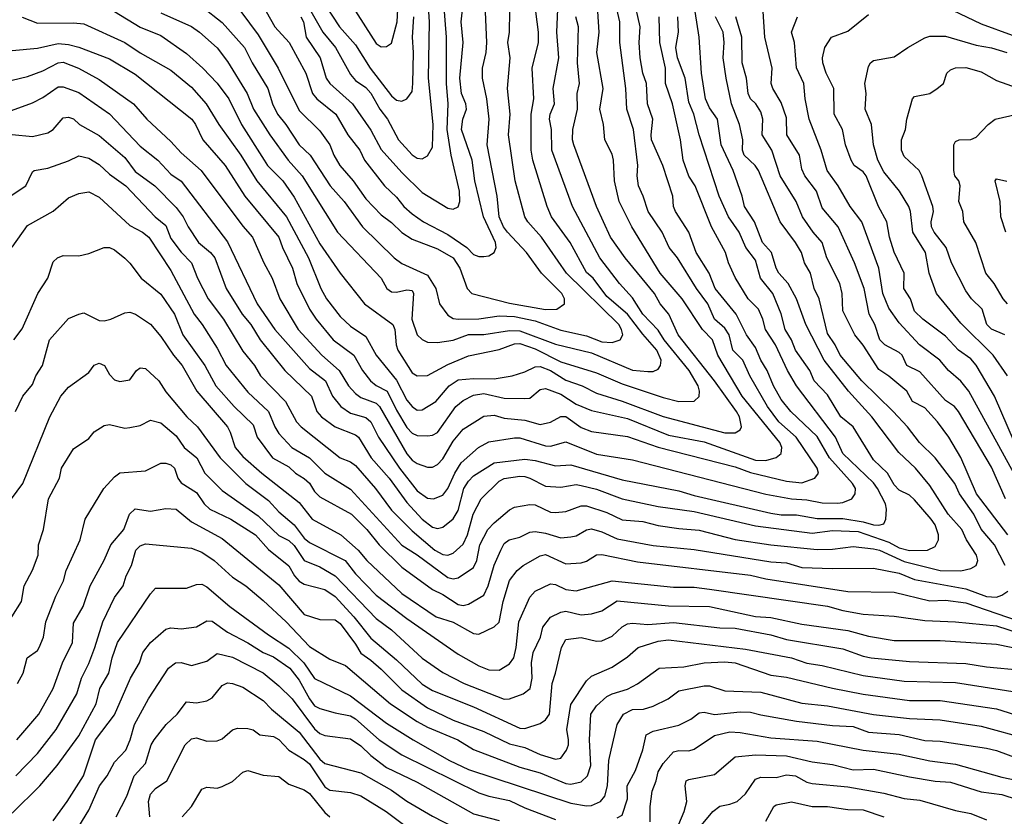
# Model space of a CAD drawing. Header units: metres. Extents: x -46681 to -43747, y -240911 to -237677.
# Tile 720 of 1056: x -46119 to -46023, y -238216 to -238139. Entities that reach past the tile are written whole.
import ezdxf

# ---------------------------------------------------------------- set-up
doc = ezdxf.new("R2010")
doc.units = ezdxf.units.M
doc.layers.add('CONTOUR_INDEX', color=1, linetype='Continuous')
doc.layers.add('CONTOUR_INTER', color=3, linetype='Continuous')

msp = doc.modelspace()

# ---------------------------------------------------------------- linework, layer by layer
at = {"layer": 'CONTOUR_INDEX'}
for points, elevation in [([(-46097.782, -238138.02), (-46096.095, -238140.272), (-46094.128, -238143.52), (-46092.095, -238147.651), (-46090.095, -238149.647), (-46089.116, -238151.02), (-46088.724, -238152.02), (-46088.137, -238153.02), (-46086.844, -238154.52), (-46085.595, -238156.264), (-46084.095, -238157.829), (-46083.095, -238158.577), (-46082.095, -238159.573), (-46081.095, -238160.191), (-46078.595, -238161.138), (-46077.095, -238162.017), (-46076.427, -238163.02), (-46075.719, -238165.02), (-46075.267, -238165.52), (-46071.595, -238166.456), (-46068.095, -238167.059), (-46066.969, -238167.02), (-46066.229, -238166.52), (-46066.215, -238166.02), (-46066.473, -238165.52), (-46068.474, -238163.52), (-46069.943, -238161.52), (-46071.775, -238159.52), (-46072.167, -238159.02), (-46072.612, -238158.02), (-46072.803, -238156.02), (-46073.765, -238151.02), (-46073.584, -238148.52), (-46073.815, -238146.52), (-46074.22, -238144.52), (-46074.208, -238143.52), (-46073.862, -238142.02), (-46073.791, -238141.02), (-46074.005, -238136.52)], 100), ([(-46086.891, -238137.52), (-46084.595, -238141.122), (-46084.095, -238141.443), (-46083.595, -238141.431), (-46083.095, -238141.082), (-46082.529, -238139.02), (-46082.399, -238136.52)], 95), ([(-46029.095, -238137.566), (-46025.595, -238139.219), (-46022.595, -238140.334)], 115), ([(-46120.095, -238141.799), (-46117.595, -238141.588), (-46115.595, -238141.143), (-46114.595, -238141.23), (-46113.595, -238141.484), (-46110.595, -238142.631), (-46108.095, -238144.131), (-46102.559, -238148.52), (-46102.194, -238149.02), (-46101.473, -238150.52), (-46099.314, -238153.02), (-46097.4, -238156.02), (-46094.095, -238160.004), (-46093.731, -238161.02), (-46092.754, -238163.02), (-46092.339, -238164.52), (-46091.083, -238167.02), (-46090.439, -238168.02), (-46088.78, -238170.02), (-46086.772, -238171.52), (-46085.932, -238173.02), (-46085.151, -238174.02), (-46084.595, -238174.458), (-46083.507, -238175.02), (-46082.595, -238176.889), (-46081.595, -238178.581), (-46081.095, -238179.127), (-46080.595, -238179.35), (-46079.595, -238179.388), (-46079.095, -238179.332), (-46078.595, -238179.047), (-46076.814, -238176.52), (-46076.095, -238175.94), (-46075.095, -238175.428), (-46074.095, -238175.245), (-46072.095, -238175.71), (-46070.095, -238175.75), (-46069.595, -238175.701), (-46068.595, -238174.875), (-46068.095, -238174.774), (-46066.595, -238175.324), (-46065.095, -238176.278), (-46063.595, -238176.906), (-46060.095, -238177.686), (-46056.095, -238179.309), (-46052.595, -238179.981), (-46047.595, -238181.744), (-46046.595, -238181.776), (-46045.595, -238181.488), (-46045.095, -238181.095), (-46045.027, -238180.52), (-46045.237, -238180.02), (-46048.917, -238175.52), (-46051.276, -238171.52), (-46051.794, -238170.02), (-46052.772, -238169.02), (-46054.753, -238166.02), (-46056.908, -238163.52), (-46059.676, -238159.02), (-46060.903, -238156.52), (-46061.344, -238154.52), (-46061.436, -238152.52), (-46061.595, -238151.929), (-46062.291, -238150.52), (-46062.426, -238149.02), (-46062.781, -238147.52), (-46062.469, -238145.52), (-46063.088, -238142.02), (-46062.841, -238140.02), (-46062.982, -238138.02)], 105), ([(-46120.095, -238160.982), (-46118.595, -238158.889), (-46116.095, -238157.468), (-46114.595, -238156.182), (-46113.595, -238155.747), (-46112.595, -238155.582), (-46111.595, -238156.097), (-46108.595, -238158.866), (-46107.373, -238159.52), (-46106.767, -238160.02), (-46104.595, -238163.258), (-46102.338, -238167.52), (-46101.562, -238168.52), (-46100.095, -238170.848), (-46099.214, -238172.52), (-46097.095, -238175.108), (-46095.096, -238177.02), (-46094.485, -238178.52), (-46094.095, -238179.162), (-46092.8, -238180.52), (-46091.095, -238181.536), (-46089.595, -238183.012), (-46087.095, -238184.594), (-46082.095, -238190.035), (-46080.595, -238190.979), (-46077.595, -238193.194), (-46077.095, -238193.316), (-46076.595, -238193.218), (-46075.095, -238192.227), (-46074.775, -238191.52), (-46074.491, -238190.02), (-46073.701, -238188.52), (-46073.095, -238187.852), (-46071.595, -238186.608), (-46071.095, -238186.331), (-46069.595, -238186.06), (-46069.095, -238186.123), (-46067.595, -238186.822), (-46067.095, -238186.843), (-46066.095, -238186.747), (-46064.595, -238186.213), (-46064.095, -238186.221), (-46062.095, -238186.862), (-46060.595, -238187.562), (-46058.595, -238187.734), (-46057.095, -238188.121), (-46055.095, -238188.432), (-46053.095, -238188.594), (-46049.595, -238189.499), (-46046.095, -238190.024), (-46041.595, -238190.454), (-46040.095, -238190.428), (-46038.095, -238190.183), (-46036.095, -238190.401), (-46035.501, -238190.52), (-46033.095, -238191.635), (-46029.595, -238192.512), (-46027.595, -238192.558), (-46026.595, -238192.311), (-46026.095, -238192.021), (-46025.922, -238191.52), (-46026.071, -238191.02), (-46027.04, -238189.52), (-46027.501, -238188.52), (-46028.835, -238187.02), (-46030.595, -238184.211), (-46032.016, -238182.52), (-46033.627, -238181.02), (-46036.26, -238177.52), (-46038.536, -238175.02), (-46040.902, -238172.02), (-46042.689, -238168.52), (-46043.594, -238166.02), (-46044.423, -238164.52), (-46045.32, -238163.52), (-46045.591, -238163.02), (-46046.03, -238161.52), (-46046.92, -238160.52), (-46047.711, -238158.52), (-46048.679, -238157.02), (-46048.902, -238156.02), (-46049.781, -238153.52), (-46050.96, -238151.02), (-46051.325, -238148.52), (-46052.095, -238147.416), (-46052.474, -238146.52), (-46052.87, -238144.02), (-46053.091, -238140.52), (-46053.484, -238138.02)], 110), ([(-46022.358, -238180.02), (-46024.289, -238175.52), (-46026.095, -238172.483), (-46026.595, -238171.888), (-46027.808, -238171.02), (-46029.095, -238169.667), (-46031.301, -238168.02), (-46032.095, -238167.233), (-46032.491, -238166.02), (-46033.157, -238165.02), (-46033.109, -238163.52), (-46034.095, -238161.463), (-46034.545, -238160.02), (-46034.815, -238158.52), (-46035.608, -238157.02), (-46036.82, -238154.02), (-46037.095, -238153.654), (-46037.982, -238153.02), (-46038.271, -238152.52), (-46038.821, -238151.02), (-46039.122, -238149.52), (-46039.936, -238148.02), (-46039.964, -238145.52), (-46040.719, -238144.02), (-46041.044, -238143.02), (-46041.062, -238142.52), (-46040.856, -238141.52), (-46040.202, -238140.52), (-46038.595, -238139.912), (-46036.595, -238138.314)], 115), ([(-46119.568, -238203.52), (-46119.021, -238202.52), (-46118.619, -238201.02), (-46117.595, -238200.31), (-46117.439, -238200.02), (-46117.026, -238199.02), (-46116.785, -238197.52), (-46115.818, -238195.02), (-46115.061, -238193.52), (-46114.799, -238192.52), (-46113.447, -238189.52), (-46112.965, -238187.52), (-46111.126, -238184.52), (-46110.095, -238183.364), (-46109.595, -238182.976), (-46107.095, -238182.783), (-46105.595, -238182.053), (-46105.095, -238182.038), (-46104.595, -238182.214), (-46104.266, -238182.52), (-46103.911, -238183.52), (-46103.595, -238183.972), (-46102.095, -238184.917), (-46101.343, -238186.02), (-46100.805, -238186.52), (-46098.752, -238187.52), (-46096.361, -238189.02), (-46095.095, -238190.459), (-46093.095, -238192.046), (-46092.548, -238193.02), (-46092.095, -238193.543), (-46091.595, -238193.83), (-46089.595, -238194.37), (-46088.595, -238195.033), (-46086.774, -238197.02), (-46085.095, -238199.1), (-46082.595, -238201.221), (-46080.095, -238203.601), (-46079.095, -238204.199), (-46075.095, -238205.803), (-46070.595, -238207.896), (-46070.095, -238207.901), (-46068.595, -238207.436), (-46068.095, -238207.077), (-46067.691, -238206.52), (-46067.444, -238203.52), (-46067.099, -238202.52), (-46066.533, -238200.02), (-46066.095, -238199.24), (-46064.595, -238199.037), (-46063.095, -238199.411), (-46062.595, -238199.37), (-46061.595, -238198.927), (-46060.595, -238197.993), (-46060.095, -238197.716), (-46059.595, -238197.643), (-46058.095, -238197.765), (-46055.595, -238197.584), (-46051.095, -238198.101), (-46049.595, -238198.13), (-46046.095, -238198.784), (-46044.595, -238199.234), (-46039.095, -238200.161), (-46037.095, -238200.863), (-46036.315, -238201.02), (-46032.595, -238201.39), (-46027.095, -238201.581), (-46025.095, -238201.897), (-46021.595, -238202.217)], 115), ([(-46113.595, -238217.485), (-46112.595, -238215.867), (-46111.575, -238213.52), (-46110.813, -238212.52), (-46110.095, -238211.193), (-46108.995, -238210.02), (-46108.568, -238209.02), (-46108.154, -238207.52), (-46106.795, -238205.02), (-46104.834, -238202.02), (-46104.142, -238201.52), (-46103.595, -238201.472), (-46102.595, -238201.762), (-46101.095, -238201.346), (-46100.095, -238200.605), (-46098.595, -238200.962), (-46095.595, -238202.496), (-46094.095, -238203.751), (-46092.785, -238205.02), (-46090.595, -238207.946), (-46090.095, -238208.41), (-46089.595, -238208.595), (-46087.095, -238208.93), (-46086.095, -238209.591), (-46085.095, -238210.549), (-46083.595, -238211.703), (-46080.595, -238213.143), (-46075.095, -238216.227), (-46072.595, -238216.89)], 120), ([(-46057.876, -238217.02), (-46057.879, -238215.52), (-46057.695, -238214.02), (-46057.273, -238213.02), (-46057.095, -238212.152), (-46056.595, -238211.321), (-46055.595, -238210.187), (-46055.095, -238210.068), (-46054.095, -238210.091), (-46053.595, -238209.943), (-46051.595, -238208.612), (-46050.095, -238208.236), (-46049.095, -238208.296), (-46046.095, -238208.829), (-46041.595, -238209.164), (-46037.095, -238210.012), (-46033.595, -238210.421), (-46030.595, -238211.069), (-46028.095, -238211.407), (-46023.595, -238212.671), (-46021.095, -238213.166)], 120)]:
    msp.add_lwpolyline(points, dxfattribs=dict(at, elevation=elevation))
at = {"layer": 'CONTOUR_INTER'}
for points, elevation in [([(-46121.595, -238148.197), (-46118.095, -238146.93), (-46117.095, -238146.407), (-46115.595, -238145.343), (-46115.095, -238145.342), (-46113.595, -238145.92), (-46110.595, -238147.979), (-46107.595, -238151.151), (-46105.878, -238152.52), (-46104.595, -238153.876), (-46103.595, -238154.558), (-46099.095, -238160.472), (-46096.189, -238166.52), (-46094.465, -238169.02), (-46091.095, -238172.817), (-46089.537, -238174.02), (-46088.848, -238175.52), (-46088.02, -238176.52), (-46087.095, -238177.178), (-46085.595, -238177.597), (-46085.101, -238178.02), (-46084.36, -238179.52), (-46082.317, -238182.52), (-46080.595, -238184.749), (-46079.595, -238185.465), (-46079.01, -238185.52), (-46078.095, -238185.151), (-46077.595, -238184.518), (-46076.935, -238183.02), (-46076.288, -238182.02), (-46074.599, -238180.52), (-46073.595, -238179.98), (-46071.095, -238179.572), (-46070.595, -238179.586), (-46068.095, -238180.34), (-46067.595, -238180.377), (-46066.095, -238179.962), (-46063.095, -238181.168), (-46059.595, -238181.71), (-46046.595, -238185.057), (-46044.095, -238185.511), (-46042.595, -238185.615), (-46041.095, -238185.899), (-46039.595, -238185.947), (-46039.095, -238185.891), (-46038.218, -238185.52), (-46037.885, -238185.02), (-46037.854, -238184.52), (-46038.142, -238184.02), (-46040.376, -238181.52), (-46041.595, -238179.455), (-46044.144, -238177.02), (-46045.095, -238175.842), (-46045.835, -238174.52), (-46046.47, -238173.02), (-46047.096, -238172.02), (-46047.595, -238170.755), (-46048.476, -238169.52), (-46049.476, -238167.52), (-46051.529, -238165.02), (-46052.134, -238163.52), (-46053.396, -238161.52), (-46054.119, -238159.52), (-46055.405, -238157.52), (-46055.602, -238157.02), (-46055.68, -238156.02), (-46056.654, -238153.02), (-46057.734, -238150.52), (-46057.788, -238150.02), (-46057.626, -238148.52), (-46058.121, -238147.02), (-46058.225, -238145.02), (-46058.595, -238144.007), (-46058.855, -238142.52), (-46058.944, -238141.02), (-46058.836, -238139.52), (-46060.071, -238134.02)], 107), ([(-46091.944, -238138.52), (-46091.682, -238139.02), (-46091.413, -238140.52), (-46090.053, -238142.52), (-46089.466, -238144.52), (-46089.11, -238145.02), (-46086.91, -238147.02), (-46085.095, -238149.583), (-46084.095, -238151.478), (-46082.095, -238153.711), (-46080.095, -238155.66), (-46077.595, -238157.186), (-46077.095, -238157.274), (-46076.595, -238157.06), (-46076.428, -238156.52), (-46076.467, -238155.52), (-46077.277, -238152.02), (-46077.676, -238149.52), (-46077.567, -238147.02), (-46077.747, -238145.02), (-46077.728, -238140.52), (-46078.117, -238135.52)], 98), ([(-46095.308, -238138.02), (-46094.461, -238139.52), (-46093.073, -238141.02), (-46091.431, -238144.02), (-46090.799, -238146.02), (-46090.375, -238146.52), (-46088.525, -238148.02), (-46087.345, -238150.02), (-46086.194, -238151.52), (-46085.742, -238152.52), (-46083.785, -238155.02), (-46082.595, -238156.1), (-46081.893, -238157.02), (-46081.095, -238157.739), (-46079.984, -238158.52), (-46077.595, -238159.739), (-46075.742, -238161.02), (-46075.095, -238161.687), (-46074.595, -238161.902), (-46074.095, -238161.883), (-46073.595, -238161.82), (-46073.095, -238161.492), (-46072.876, -238161.02), (-46072.939, -238160.52), (-46074.109, -238158.02), (-46074.985, -238154.52), (-46075.233, -238152.52), (-46076.276, -238149.52), (-46076.144, -238148.52), (-46075.791, -238147.52), (-46075.845, -238147.02), (-46076.256, -238146.02), (-46076.436, -238144.52), (-46076.105, -238141.02), (-46076.315, -238139.02), (-46075.976, -238136.02)], 99), ([(-46091.095, -238137.743), (-46089.793, -238140.02), (-46088.565, -238141.52), (-46087.095, -238144.153), (-46086.595, -238144.749), (-46085.595, -238145.432), (-46085.095, -238145.98), (-46084.228, -238147.52), (-46083.481, -238148.52), (-46082.411, -238150.52), (-46081.095, -238151.999), (-46080.595, -238152.305), (-46080.095, -238152.359), (-46079.595, -238152.093), (-46079.095, -238151.253), (-46079.032, -238149.02), (-46079.471, -238144.52), (-46079.393, -238139.02), (-46079.562, -238136.52)], 97), ([(-46120.095, -238144.72), (-46118.595, -238144.363), (-46117.095, -238143.807), (-46115.595, -238143.017), (-46115.095, -238142.948), (-46113.603, -238143.52), (-46111.595, -238144.628), (-46108.243, -238147.02), (-46106.945, -238148.52), (-46104.595, -238150.686), (-46103.595, -238151.805), (-46101.656, -238153.52), (-46097.595, -238158.925), (-46096.636, -238160.02), (-46095.532, -238162.52), (-46094.717, -238164.02), (-46093.982, -238166.02), (-46092.181, -238169.02), (-46089.872, -238171.52), (-46088.211, -238173.02), (-46087.275, -238174.52), (-46086.595, -238175.251), (-46086.095, -238175.638), (-46084.595, -238176.19), (-46084.248, -238176.52), (-46081.595, -238181.136), (-46081.095, -238181.75), (-46080.595, -238182.094), (-46079.595, -238182.426), (-46079.095, -238182.435), (-46078.595, -238182.175), (-46078.095, -238181.631), (-46077.095, -238179.913), (-46076.095, -238178.72), (-46074.095, -238177.476), (-46073.095, -238177.365), (-46072.095, -238177.652), (-46070.095, -238177.841), (-46068.595, -238178.269), (-46067.595, -238178.062), (-46066.595, -238177.494), (-46066.095, -238177.511), (-46064.595, -238178.554), (-46063.595, -238178.943), (-46060.095, -238179.454), (-46057.095, -238180.47), (-46049.595, -238182.41), (-46048.095, -238182.95), (-46044.595, -238183.813), (-46043.095, -238183.97), (-46041.816, -238183.52), (-46041.471, -238183.02), (-46041.587, -238182.52), (-46043.648, -238179.52), (-46045.344, -238178.02), (-46046.436, -238176.52), (-46048.153, -238173.52), (-46048.851, -238172.02), (-46049.812, -238171.02), (-46050.185, -238169.52), (-46050.595, -238168.88), (-46051.595, -238167.991), (-46052.261, -238166.52), (-46053.362, -238165.02), (-46055.217, -238162.02), (-46056.023, -238161.02), (-46056.703, -238159.52), (-46058.082, -238157.52), (-46058.541, -238156.02), (-46059.009, -238155.02), (-46059.147, -238154.02), (-46059.065, -238153.02), (-46059.506, -238149.52), (-46060.16, -238147.52), (-46060.233, -238145.52), (-46060.818, -238141.02), (-46060.844, -238139.02), (-46061.275, -238137.02)], 106), ([(-46110.095, -238138.009), (-46107.595, -238139.524), (-46105.595, -238140.358), (-46103.095, -238142.089), (-46101.485, -238143.52), (-46100.095, -238145.003), (-46098.961, -238146.52), (-46097.722, -238149.02), (-46095.508, -238152.52), (-46095.168, -238153.02), (-46093.694, -238154.52), (-46092.595, -238156.099), (-46090.095, -238160.67), (-46088.095, -238163.518), (-46085.713, -238166.52), (-46082.965, -238168.52), (-46082.753, -238169.02), (-46082.644, -238170.52), (-46082.461, -238171.02), (-46081.095, -238173.238), (-46080.595, -238173.536), (-46079.595, -238173.497), (-46077.595, -238172.433), (-46075.595, -238171.587), (-46072.595, -238170.963), (-46071.095, -238170.401), (-46070.595, -238170.393), (-46069.095, -238170.915), (-46066.595, -238172.18), (-46063.095, -238173.229), (-46060.595, -238174.307), (-46056.595, -238175.651), (-46055.095, -238176.03), (-46053.595, -238176.015), (-46053.095, -238175.54), (-46053.058, -238175.02), (-46053.207, -238174.52), (-46054.085, -238173.02), (-46056.502, -238170.02), (-46057.095, -238169.082), (-46058.582, -238167.52), (-46059.595, -238165.942), (-46060.87, -238164.52), (-46062.781, -238162.02), (-46065.437, -238157.02), (-46067.447, -238151.52), (-46067.502, -238149.52), (-46067.703, -238148.52), (-46067.624, -238148.02), (-46067.188, -238147.02), (-46067.341, -238145.52), (-46066.791, -238142.52), (-46066.977, -238140.02), (-46066.85, -238137.02)], 103), ([(-46101.595, -238137.509), (-46099.595, -238139.096), (-46097.434, -238141.52), (-46096.68, -238143.02), (-46095.165, -238145.52), (-46094.71, -238147.02), (-46094.199, -238148.02), (-46093.388, -238149.02), (-46092.104, -238151.02), (-46091.027, -238152.02), (-46089.082, -238155.02), (-46087.724, -238156.52), (-46085.917, -238159.02), (-46082.818, -238162.02), (-46082.095, -238162.567), (-46079.595, -238163.701), (-46078.784, -238165.02), (-46078.407, -238166.52), (-46077.595, -238167.625), (-46077.095, -238167.937), (-46076.595, -238168.015), (-46074.595, -238167.965), (-46072.595, -238167.68), (-46071.095, -238167.731), (-46069.095, -238168.165), (-46066.595, -238169.071), (-46064.095, -238169.618), (-46062.595, -238170.203), (-46061.595, -238170.288), (-46060.783, -238170.02), (-46060.554, -238169.52), (-46060.654, -238169.02), (-46060.938, -238168.52), (-46066.045, -238163.52), (-46068.474, -238160.02), (-46069.804, -238158.52), (-46070.102, -238158.02), (-46071.047, -238154.52), (-46071.694, -238150.02), (-46071.516, -238148.02), (-46071.785, -238145.52), (-46071.51, -238142.52), (-46071.75, -238141.02), (-46071.594, -238140.02), (-46071.567, -238138.02)], 101), ([(-46089.595, -238137.343), (-46088.153, -238139.52), (-46086.595, -238141.274), (-46085.173, -238143.52), (-46083.095, -238146.229), (-46082.595, -238146.667), (-46082.095, -238146.746), (-46081.595, -238146.534), (-46081.095, -238145.811), (-46080.998, -238145.02), (-46080.942, -238142.02), (-46081.045, -238140.52), (-46080.905, -238138.52)], 96), ([(-46121.057, -238156.52), (-46118.741, -238155.02), (-46118.095, -238153.628), (-46117.94, -238153.52), (-46116.595, -238153.28), (-46114.595, -238152.57), (-46113.595, -238152.068), (-46112.595, -238152.299), (-46111.595, -238152.921), (-46110.595, -238153.87), (-46108.999, -238155.02), (-46106.141, -238158.02), (-46105.095, -238158.864), (-46104.595, -238160.127), (-46103.595, -238161.489), (-46102.59, -238162.52), (-46102.001, -238164.02), (-46100.973, -238166.02), (-46099.485, -238168.02), (-46097.595, -238171.137), (-46096.439, -238172.52), (-46095.86, -238173.52), (-46093.438, -238176.02), (-46092.341, -238178.02), (-46091.905, -238178.52), (-46088.095, -238181.515), (-46087.095, -238181.913), (-46086.595, -238182.289), (-46084.652, -238184.52), (-46083.095, -238186.628), (-46081.095, -238188.656), (-46078.874, -238190.52), (-46078.095, -238190.963), (-46077.595, -238191.015), (-46077.095, -238190.814), (-46076.095, -238189.957), (-46075.67, -238189.02), (-46075.146, -238187.02), (-46074.339, -238185.52), (-46072.595, -238183.81), (-46072.095, -238183.539), (-46070.595, -238183.328), (-46070.095, -238183.33), (-46069.595, -238183.502), (-46068.095, -238184.277), (-46066.595, -238184.4), (-46065.095, -238184.14), (-46064.595, -238184.214), (-46063.095, -238184.578), (-46060.595, -238185.511), (-46057.095, -238186.268), (-46053.595, -238186.769), (-46047.595, -238188.145), (-46042.095, -238188.863), (-46040.095, -238188.598), (-46037.595, -238188.71), (-46034.595, -238189.764), (-46033.595, -238190.308), (-46032.595, -238190.572), (-46030.835, -238190.52), (-46030.095, -238190.17), (-46029.77, -238189.52), (-46029.758, -238189.02), (-46030.095, -238188.044), (-46030.473, -238187.52), (-46032.095, -238185.612), (-46032.595, -238185.171), (-46033.595, -238184.677), (-46034.095, -238184.16), (-46034.732, -238183.02), (-46036.095, -238181.716), (-46038.073, -238178.52), (-46039.278, -238177.52), (-46040.595, -238175.37), (-46041.892, -238174.02), (-46042.322, -238173.02), (-46043.689, -238171.02), (-46044.104, -238170.02), (-46044.719, -238169.02), (-46045.095, -238167.479), (-46045.93, -238165.52), (-46047.111, -238164.02), (-46047.595, -238162.252), (-46048.552, -238161.02), (-46049.197, -238159.52), (-46050.231, -238158.02), (-46051.137, -238156.02), (-46053.094, -238150.02), (-46053.627, -238148.02), (-46054.095, -238146.863), (-46054.453, -238144.52), (-46055.222, -238142.52), (-46055.365, -238141.52), (-46055.107, -238140.02), (-46055.191, -238138.52)], 109), ([(-46120.095, -238149.994), (-46118.095, -238150.195), (-46116.595, -238149.837), (-46116.095, -238149.53), (-46115.095, -238148.392), (-46114.595, -238148.308), (-46114.095, -238148.484), (-46113.504, -238149.02), (-46111.595, -238150.091), (-46109.095, -238152.255), (-46108.095, -238153.609), (-46106.153, -238155.02), (-46104.095, -238157.124), (-46103.399, -238158.02), (-46102.927, -238159.02), (-46101.909, -238160.52), (-46100.735, -238161.52), (-46100.324, -238162.02), (-46099.228, -238165.02), (-46097.644, -238167.52), (-46096.817, -238168.52), (-46095.911, -238170.02), (-46093.485, -238173.02), (-46090.891, -238175.52), (-46090.372, -238177.02), (-46089.912, -238177.52), (-46088.595, -238178.498), (-46086.595, -238179.285), (-46086.303, -238179.52), (-46085.078, -238181.52), (-46083.321, -238183.52), (-46081.595, -238185.88), (-46080.095, -238187.504), (-46079.095, -238188.271), (-46078.595, -238188.401), (-46078.095, -238188.283), (-46077.095, -238187.48), (-46076.595, -238186.662), (-46076.037, -238184.52), (-46075.595, -238183.785), (-46075.095, -238183.297), (-46073.095, -238182.022), (-46070.095, -238181.651), (-46069.095, -238181.785), (-46067.095, -238182.314), (-46065.595, -238182.204), (-46060.595, -238183.687), (-46055.095, -238184.744), (-46053.595, -238185.208), (-46046.095, -238186.907), (-46045.095, -238187.069), (-46043.595, -238187.069), (-46041.595, -238187.429), (-46039.095, -238187.428), (-46037.095, -238187.756), (-46036.095, -238188.069), (-46035.595, -238188.106), (-46035.095, -238187.957), (-46034.907, -238187.52), (-46034.817, -238186.52), (-46034.918, -238186.02), (-46035.693, -238184.52), (-46036.095, -238183.952), (-46039.095, -238181.093), (-46039.813, -238179.52), (-46043.617, -238174.52), (-46044.499, -238173.02), (-46045.648, -238170.52), (-46046.642, -238169.02), (-46046.879, -238168.02), (-46047.326, -238167.02), (-46048.304, -238166.02), (-46049.595, -238163.934), (-46050.234, -238162.52), (-46050.529, -238161.52), (-46051.899, -238159.02), (-46053.489, -238155.02), (-46054.095, -238154.076), (-46054.671, -238152.52), (-46054.911, -238150.52), (-46055.699, -238147.02), (-46056.388, -238145.02), (-46056.388, -238143.52), (-46056.944, -238141.02), (-46056.988, -238138.52)], 108), ([(-46119.095, -238138.566), (-46117.595, -238139.151), (-46114.095, -238139.102), (-46113.095, -238139.223), (-46109.095, -238141.033), (-46107.595, -238142.033), (-46104.595, -238143.735), (-46102.595, -238145.393), (-46101.163, -238147.02), (-46099.942, -238149.02), (-46097.768, -238152.02), (-46096.225, -238154.52), (-46093.346, -238158.02), (-46091.187, -238162.02), (-46089.979, -238165.02), (-46089.445, -238166.02), (-46088.095, -238167.758), (-46087.095, -238168.696), (-46085.595, -238169.687), (-46084.574, -238171.52), (-46082.595, -238173.939), (-46081.595, -238175.893), (-46081.095, -238176.532), (-46080.595, -238176.877), (-46080.095, -238176.845), (-46078.779, -238176.02), (-46077.485, -238174.52), (-46076.595, -238173.933), (-46075.095, -238173.788), (-46073.095, -238173.827), (-46071.327, -238173.52), (-46070.095, -238173.14), (-46069.095, -238172.651), (-46068.595, -238172.633), (-46067.595, -238172.996), (-46066.095, -238173.966), (-46064.51, -238174.52), (-46063.095, -238175.225), (-46060.595, -238175.998), (-46056.595, -238177.496), (-46050.595, -238179.076), (-46049.595, -238179.088), (-46049.095, -238178.798), (-46048.971, -238178.52), (-46049.162, -238177.52), (-46049.449, -238177.02), (-46051.615, -238174.02), (-46055.151, -238169.52), (-46056.046, -238167.52), (-46056.895, -238166.52), (-46057.451, -238165.52), (-46060.31, -238162.02), (-46061.734, -238160.02), (-46063.12, -238157.02), (-46065.325, -238151.02), (-46065.437, -238150.52), (-46065.399, -238149.52), (-46064.973, -238147.52), (-46064.984, -238146.02), (-46064.761, -238145.02), (-46064.964, -238143.02), (-46064.848, -238139.52), (-46065.128, -238138.52)], 104), ([(-46105.595, -238138.125), (-46102.595, -238139.47), (-46101.812, -238140.02), (-46100.095, -238141.566), (-46099.095, -238142.87), (-46097.152, -238146.02), (-46096.546, -238147.52), (-46094.958, -238150.02), (-46093.179, -238152.52), (-46091.789, -238154.02), (-46088.367, -238159.52), (-46084.117, -238164.02), (-46083.533, -238165.02), (-46083.095, -238165.353), (-46082.595, -238165.366), (-46081.595, -238165.15), (-46081.095, -238165.224), (-46080.936, -238165.52), (-46081.096, -238168.02), (-46080.599, -238169.52), (-46080.095, -238169.994), (-46079.595, -238170.242), (-46078.595, -238170.27), (-46077.095, -238170.057), (-46075.595, -238169.505), (-46074.095, -238169.496), (-46071.595, -238169.105), (-46070.595, -238169.139), (-46067.095, -238170.429), (-46063.595, -238171.29), (-46059.595, -238172.985), (-46058.095, -238173.124), (-46057.595, -238173.093), (-46057.095, -238172.891), (-46056.86, -238172.52), (-46056.808, -238172.02), (-46057.219, -238171.02), (-46058.595, -238169.47), (-46060.083, -238167.52), (-46062.095, -238165.798), (-46063.44, -238164.02), (-46064.095, -238163.473), (-46065.673, -238160.52), (-46067.488, -238158.02), (-46067.909, -238157.02), (-46069.318, -238152.52), (-46069.462, -238151.52), (-46069.49, -238148.02), (-46069.212, -238146.52), (-46069.378, -238143.52), (-46068.764, -238141.02), (-46068.766, -238140.02), (-46069.008, -238138.02)], 102), ([(-46023.262, -238192.02), (-46024.313, -238190.02), (-46025.595, -238188.486), (-46026.305, -238187.02), (-46027.708, -238185.02), (-46028.166, -238184.02), (-46030.091, -238181.52), (-46031.612, -238180.02), (-46032.77, -238178.52), (-46034.172, -238177.02), (-46037.244, -238174.02), (-46039.354, -238171.52), (-46039.85, -238170.52), (-46040.595, -238169.413), (-46041.394, -238166.02), (-46041.895, -238165.02), (-46042.226, -238163.52), (-46042.824, -238162.52), (-46043.134, -238161.52), (-46043.716, -238160.52), (-46045.2, -238158.52), (-46047.32, -238153.52), (-46047.628, -238153.02), (-46048.718, -238152.02), (-46048.878, -238151.52), (-46048.848, -238150.52), (-46049.166, -238149.02), (-46049.94, -238147.02), (-46050.473, -238144.52), (-46050.768, -238142.52), (-46050.651, -238141.02), (-46050.771, -238140.02), (-46051.514, -238138.52)], 111), ([(-46022.986, -238189.02), (-46026.068, -238185.02), (-46027.595, -238181.489), (-46028.756, -238179.52), (-46029.873, -238178.02), (-46031.095, -238176.641), (-46032.281, -238176.02), (-46032.864, -238175.02), (-46034.595, -238173.565), (-46035.595, -238172.906), (-46037.095, -238170.544), (-46037.918, -238169.52), (-46039.095, -238167.208), (-46039.161, -238165.52), (-46039.388, -238164.52), (-46040.634, -238162.02), (-46041.112, -238160.52), (-46041.993, -238159.52), (-46043.033, -238158.02), (-46043.64, -238156.52), (-46045.191, -238154.02), (-46046.006, -238151.52), (-46046.941, -238150.02), (-46046.905, -238148.52), (-46047.095, -238147.808), (-46047.581, -238147.02), (-46048.097, -238146.52), (-46048.318, -238146.02), (-46048.466, -238144.52), (-46048.919, -238143.02), (-46048.924, -238140.52), (-46049.533, -238138.52)], 112), ([(-46023.236, -238185.52), (-46024.595, -238182.427), (-46027.801, -238177.02), (-46028.212, -238176.52), (-46029.095, -238175.925), (-46031.595, -238173.131), (-46032.853, -238172.52), (-46033.314, -238171.52), (-46033.595, -238171.252), (-46034.993, -238170.52), (-46035.49, -238170.02), (-46035.968, -238168.52), (-46036.507, -238167.52), (-46037.004, -238165.02), (-46037.948, -238162.52), (-46039.544, -238159.02), (-46041.095, -238157.168), (-46041.67, -238155.52), (-46042.801, -238154.02), (-46043.095, -238153.375), (-46043.328, -238152.02), (-46044.556, -238150.02), (-46044.595, -238148.388), (-46045.095, -238146.885), (-46045.93, -238145.52), (-46046.089, -238145.02), (-46045.99, -238143.52), (-46046.692, -238140.52), (-46046.865, -238138.02)], 113), ([(-46021.848, -238184.02), (-46026.81, -238175.02), (-46027.595, -238174.065), (-46028.787, -238173.02), (-46029.627, -238172.02), (-46031.599, -238170.52), (-46033.595, -238168.373), (-46034.595, -238166.943), (-46035.176, -238165.52), (-46035.589, -238163.02), (-46037.227, -238158.52), (-46038.379, -238157.02), (-46039.547, -238155.02), (-46040.607, -238153.52), (-46041.194, -238151.52), (-46042.38, -238148.52), (-46042.777, -238146.52), (-46042.879, -238145.02), (-46043.595, -238143.513), (-46043.786, -238141.02), (-46044.083, -238140.02), (-46043.513, -238138.52)], 114), ([(-46023.025, -238173.52), (-46024.422, -238171.52), (-46027.595, -238168.383), (-46029.972, -238165.52), (-46030.669, -238163.52), (-46031.02, -238161.52), (-46032.269, -238159.52), (-46032.489, -238157.52), (-46032.659, -238157.02), (-46033.55, -238155.52), (-46035.095, -238153.632), (-46035.672, -238152.52), (-46036.095, -238151.02), (-46036.295, -238149.02), (-46036.913, -238147.52), (-46036.813, -238146.02), (-46036.937, -238145.02), (-46036.595, -238143.382), (-46036.401, -238143.02), (-46036.095, -238142.797), (-46034.095, -238142.436), (-46032.758, -238141.52), (-46031.095, -238140.575), (-46030.595, -238140.413), (-46029.095, -238140.417), (-46026.095, -238141.288), (-46024.595, -238141.565), (-46023.112, -238142.02)], 116), ([(-46023.306, -238169.52), (-46024.595, -238168.995), (-46025.048, -238168.52), (-46025.502, -238167.02), (-46026.56, -238166.02), (-46027.095, -238165.239), (-46028.509, -238162.52), (-46029.028, -238161.02), (-46030.193, -238159.52), (-46030.442, -238159.02), (-46030.479, -238158.52), (-46030.245, -238157.52), (-46030.304, -238157.02), (-46031.378, -238154.02), (-46031.654, -238153.52), (-46033.095, -238152.132), (-46033.373, -238151.52), (-46033.361, -238150.52), (-46032.981, -238149.52), (-46032.856, -238148.52), (-46032.293, -238146.52), (-46032.095, -238146.29), (-46030.595, -238146.002), (-46029.901, -238145.52), (-46029.286, -238145.02), (-46028.944, -238144.02), (-46028.595, -238143.691), (-46028.095, -238143.504), (-46027.095, -238143.483), (-46025.595, -238143.885), (-46024.095, -238144.75), (-46022.095, -238145.454)], 117), ([(-46023.033, -238166.52), (-46023.469, -238166.02), (-46024.35, -238164.52), (-46025.162, -238163.52), (-46026.109, -238160.52), (-46027.303, -238158.52), (-46027.391, -238157.52), (-46027.793, -238156.52), (-46027.641, -238155.02), (-46027.785, -238154.52), (-46028.173, -238154.02), (-46028.28, -238153.52), (-46028.281, -238151.02), (-46028.095, -238150.693), (-46027.744, -238150.52), (-46026.595, -238150.474), (-46026.095, -238150.262), (-46024.921, -238149.02), (-46024.229, -238148.52), (-46022.095, -238148.01)], 118), ([(-46023.188, -238159.52), (-46023.693, -238158.02), (-46023.765, -238156.52), (-46024.241, -238154.52), (-46024.095, -238154.329), (-46023.095, -238154.567)], 119), ([(-46119.91, -238170.02), (-46119.095, -238168.945), (-46117.576, -238165.52), (-46116.607, -238164.02), (-46116.095, -238162.432), (-46115.648, -238162.02), (-46115.095, -238161.797), (-46113.595, -238161.838), (-46112.595, -238161.619), (-46111.095, -238161.021), (-46110.595, -238161.033), (-46110.095, -238161.242), (-46109.095, -238162.048), (-46108.595, -238162.536), (-46107.503, -238164.02), (-46105.595, -238165.567), (-46104.263, -238167.52), (-46103.434, -238169.52), (-46101.307, -238172.52), (-46100.229, -238174.52), (-46098.427, -238176.52), (-46096.595, -238178.299), (-46096.196, -238179.52), (-46094.697, -238181.52), (-46093.095, -238182.419), (-46092.462, -238183.02), (-46091.595, -238183.54), (-46091.095, -238184.007), (-46090.595, -238184.824), (-46090.095, -238185.316), (-46086.989, -238187.02), (-46085.51, -238188.52), (-46084.299, -238190.02), (-46082.095, -238192.174), (-46079.095, -238194.355), (-46078.095, -238194.851), (-46076.595, -238195.827), (-46076.095, -238195.918), (-46075.595, -238195.798), (-46074.095, -238194.912), (-46073.653, -238194.02), (-46073.095, -238191.998), (-46072.418, -238190.52), (-46072.095, -238189.886), (-46071.614, -238189.52), (-46070.595, -238189.263), (-46069.595, -238188.763), (-46069.095, -238188.702), (-46068.095, -238188.862), (-46066.595, -238189.326), (-46065.595, -238189.244), (-46065.095, -238189.121), (-46064.095, -238188.535), (-46063.595, -238188.447), (-46062.595, -238188.726), (-46061.095, -238189.417), (-46057.595, -238190.058), (-46053.595, -238190.473), (-46046.095, -238191.67), (-46044.595, -238191.758), (-46043.095, -238192.202), (-46040.095, -238192.33), (-46036.095, -238192.294), (-46033.595, -238192.761), (-46032.095, -238193.396), (-46027.095, -238194.296), (-46025.095, -238195.051), (-46024.095, -238195.112), (-46023.595, -238194.916), (-46023.006, -238194.52)], 111), ([(-46119.741, -238177.02), (-46119.033, -238175.52), (-46118.095, -238174.383), (-46117.76, -238173.52), (-46117.127, -238172.52), (-46116.433, -238170.02), (-46114.595, -238167.932), (-46113.595, -238167.507), (-46113.095, -238167.405), (-46111.595, -238168.123), (-46111.095, -238168.175), (-46110.451, -238168.02), (-46109.095, -238167.385), (-46108.595, -238167.313), (-46108.064, -238167.52), (-46106.595, -238168.498), (-46105.595, -238169.694), (-46104.338, -238171.52), (-46103.492, -238172.52), (-46102.08, -238175.02), (-46099.092, -238178.52), (-46098.82, -238179.02), (-46098.35, -238180.52), (-46097.595, -238181.406), (-46095.734, -238183.02), (-46092.095, -238185.866), (-46090.818, -238187.52), (-46088.036, -238189.02), (-46086.346, -238190.52), (-46085.499, -238191.52), (-46082.095, -238194.745), (-46078.742, -238197.02), (-46077.095, -238197.539), (-46075.095, -238198.642), (-46074.595, -238198.724), (-46073.095, -238198.002), (-46072.595, -238197.562), (-46072.22, -238195.52), (-46071.595, -238193.476), (-46070.833, -238192.52), (-46070.269, -238192.02), (-46068.595, -238191.081), (-46068.095, -238190.966), (-46066.095, -238191.855), (-46064.595, -238191.769), (-46064.095, -238191.594), (-46063.095, -238190.971), (-46062.595, -238190.961), (-46059.095, -238191.666), (-46048.095, -238192.953), (-46046.595, -238193.338), (-46038.595, -238194.561), (-46034.095, -238194.61), (-46030.595, -238195.479), (-46029.095, -238195.395), (-46027.095, -238195.655), (-46022.095, -238197.381)], 112), ([(-46120.13, -238185.52), (-46119.05, -238184.02), (-46116.399, -238177.52), (-46115.35, -238175.52), (-46114.595, -238174.647), (-46112.595, -238173.213), (-46112.095, -238172.5), (-46111.595, -238172.306), (-46111.071, -238172.52), (-46110.595, -238173.386), (-46110.095, -238173.916), (-46109.595, -238174.072), (-46108.595, -238173.93), (-46107.943, -238173.02), (-46107.595, -238172.739), (-46107.095, -238172.809), (-46105.786, -238174.02), (-46105.095, -238175.086), (-46103.045, -238177.52), (-46101.999, -238178.52), (-46099.807, -238181.52), (-46097.285, -238184.02), (-46095.095, -238185.69), (-46094.095, -238186.78), (-46092.595, -238188.051), (-46091.595, -238189.354), (-46091.095, -238189.767), (-46087.614, -238191.52), (-46086.595, -238192.837), (-46084.595, -238194.9), (-46081.595, -238197.203), (-46076.595, -238200.678), (-46074.595, -238201.813), (-46073.595, -238202.18), (-46072.595, -238202.237), (-46071.595, -238201.606), (-46071.172, -238201.02), (-46070.953, -238200.02), (-46070.694, -238197.52), (-46069.595, -238195.117), (-46069.095, -238194.512), (-46067.595, -238193.825), (-46067.095, -238193.86), (-46066.095, -238194.35), (-46065.095, -238194.508), (-46061.595, -238193.503), (-46055.595, -238194.123), (-46053.595, -238194.133), (-46052.095, -238194.323), (-46040.595, -238195.99), (-46039.095, -238196.421), (-46037.095, -238196.776), (-46034.095, -238196.975), (-46031.095, -238197.384), (-46028.095, -238197.501), (-46024.095, -238197.892), (-46019.595, -238199.384)], 113), ([(-46120.103, -238197.02), (-46119.167, -238195.52), (-46118.898, -238194.02), (-46118.095, -238192.49), (-46117.544, -238191.02), (-46117.517, -238190.02), (-46117.029, -238188.52), (-46116.551, -238185.52), (-46115.471, -238183.52), (-46115.255, -238182.52), (-46114.095, -238180.664), (-46112.595, -238179.652), (-46112.095, -238178.981), (-46111.095, -238178.386), (-46110.595, -238178.276), (-46109.095, -238178.623), (-46108.595, -238178.585), (-46107.595, -238178.372), (-46106.595, -238177.845), (-46105.595, -238178.118), (-46104.095, -238179.379), (-46103.304, -238180.52), (-46102.087, -238181.52), (-46101.309, -238183.02), (-46099.595, -238184.71), (-46096.095, -238187.181), (-46094.095, -238189.087), (-46093.095, -238189.598), (-46092.595, -238190.072), (-46091.595, -238191.527), (-46090.095, -238192.152), (-46088.595, -238193.045), (-46084.595, -238197.197), (-46083.095, -238198.306), (-46080.095, -238201.06), (-46078.095, -238202.452), (-46076.021, -238203.52), (-46072.095, -238205.063), (-46071.595, -238205.007), (-46070.25, -238204.52), (-46069.589, -238204.02), (-46069.372, -238203.02), (-46069.445, -238201.52), (-46069.28, -238200.52), (-46068.58, -238199.02), (-46068.327, -238198.02), (-46067.595, -238197.059), (-46066.595, -238196.57), (-46066.095, -238196.487), (-46064.595, -238196.84), (-46063.595, -238196.749), (-46062.595, -238196.445), (-46061.095, -238195.483), (-46056.095, -238195.968), (-46052.095, -238196.013), (-46047.595, -238196.99), (-46046.095, -238197.091), (-46043.095, -238197.727), (-46038.595, -238198.346), (-46036.595, -238198.901), (-46034.095, -238199.333), (-46029.595, -238199.349), (-46024.095, -238199.696), (-46021.095, -238200.325)], 114), ([(-46119.638, -238209.02), (-46117.49, -238206.52), (-46116.096, -238204.02), (-46115.179, -238201.52), (-46114.185, -238199.52), (-46114.095, -238197.654), (-46113.143, -238196.02), (-46112.463, -238194.02), (-46111.095, -238191.489), (-46110.443, -238190.02), (-46109.195, -238188.52), (-46108.649, -238187.02), (-46108.095, -238186.5), (-46106.595, -238186.726), (-46105.095, -238186.474), (-46104.095, -238186.543), (-46102.595, -238187.769), (-46099.595, -238189.383), (-46094.095, -238193.909), (-46091.595, -238196.809), (-46090.095, -238197.274), (-46088.595, -238197.325), (-46088.095, -238197.691), (-46086.595, -238199.699), (-46086.095, -238200.561), (-46085.095, -238201.243), (-46084.095, -238202.131), (-46082.095, -238204.157), (-46079.595, -238205.911), (-46077.095, -238207.101), (-46074.095, -238208.208), (-46071.595, -238209.406), (-46070.095, -238209.781), (-46068.595, -238210.442), (-46067.095, -238210.918), (-46066.595, -238210.816), (-46066.024, -238210.02), (-46065.848, -238209.52), (-46065.838, -238209.02), (-46065.992, -238208.02), (-46065.595, -238205.577), (-46064.095, -238203.253), (-46063.595, -238202.809), (-46061.595, -238201.935), (-46060.095, -238200.935), (-46059.049, -238200.02), (-46057.095, -238199.403), (-46056.095, -238199.266), (-46048.595, -238200.165), (-46044.095, -238201.038), (-46042.595, -238201.551), (-46041.095, -238201.771), (-46037.095, -238202.742), (-46033.095, -238203.288), (-46028.095, -238203.421), (-46022.095, -238204.384)], 116), ([(-46119.724, -238212.52), (-46117.595, -238210.342), (-46115.789, -238208.02), (-46113.768, -238204.52), (-46113.314, -238203.02), (-46112.595, -238201.592), (-46112.003, -238200.02), (-46111.24, -238197.52), (-46110.095, -238195.147), (-46109.26, -238194.02), (-46108.958, -238193.02), (-46108.448, -238192.02), (-46108.013, -238190.52), (-46107.595, -238190.116), (-46107.095, -238189.908), (-46102.595, -238190.32), (-46101.595, -238190.727), (-46100.388, -238191.52), (-46098.595, -238193.151), (-46097.284, -238194.02), (-46095.595, -238195.443), (-46093.357, -238197.52), (-46091.095, -238199.907), (-46089.095, -238201.167), (-46087.595, -238201.782), (-46083.176, -238205.52), (-46080.595, -238207.236), (-46079.595, -238207.774), (-46076.625, -238209.02), (-46075.095, -238209.969), (-46070.595, -238211.673), (-46068.595, -238212.23), (-46066.095, -238213.27), (-46065.595, -238213.339), (-46064.595, -238213.11), (-46063.983, -238212.52), (-46063.672, -238211.52), (-46063.793, -238209.02), (-46063.646, -238206.52), (-46063.095, -238205.695), (-46062.095, -238204.811), (-46061.595, -238204.526), (-46060.095, -238204.093), (-46059.095, -238203.576), (-46057.01, -238202.02), (-46054.595, -238201.915), (-46052.595, -238201.506), (-46050.595, -238201.431), (-46049.595, -238201.529), (-46046.095, -238202.712), (-46044.595, -238202.901), (-46040.095, -238203.983), (-46037.095, -238204.552), (-46032.595, -238205.195), (-46029.595, -238205.183), (-46024.095, -238205.987), (-46020.595, -238207.099)], 117), ([(-46120.095, -238216.155), (-46117.392, -238213.52), (-46115.691, -238211.52), (-46113.595, -238208.641), (-46111.895, -238205.52), (-46111.516, -238204.02), (-46110.662, -238202.52), (-46110.342, -238201.02), (-46109.808, -238199.52), (-46106.595, -238194.781), (-46106.095, -238194.223), (-46103.095, -238194.238), (-46102.095, -238193.875), (-46101.595, -238193.846), (-46101.095, -238194.091), (-46098.87, -238196.02), (-46095.095, -238198.77), (-46093.095, -238200.073), (-46091.63, -238201.52), (-46090.595, -238203.033), (-46087.095, -238204.743), (-46083.595, -238207.392), (-46080.966, -238209.02), (-46077.43, -238211.02), (-46075.595, -238211.904), (-46065.595, -238215.182), (-46064.095, -238215.47), (-46063.595, -238215.408), (-46062.727, -238215.02), (-46062.28, -238214.52), (-46062.034, -238213.52), (-46061.888, -238211.02), (-46061.692, -238210.02), (-46061.104, -238207.52), (-46060.478, -238206.52), (-46059.595, -238206.078), (-46058.537, -238206.02), (-46057.595, -238205.748), (-46056.108, -238205.02), (-46055.095, -238204.253), (-46052.595, -238203.75), (-46052.095, -238203.767), (-46050.595, -238204.248), (-46047.095, -238204.388), (-46043.095, -238205.439), (-46040.595, -238205.711), (-46036.095, -238206.545), (-46032.595, -238206.942), (-46029.595, -238207.064), (-46025.595, -238207.686), (-46021.095, -238208.92)], 118), ([(-46116.095, -238216.907), (-46114.706, -238215.02), (-46113.108, -238212.52), (-46111.939, -238209.02), (-46110.095, -238206.596), (-46108.555, -238203.02), (-46107.66, -238201.52), (-46107.344, -238200.52), (-46106.595, -238199.52), (-46105.095, -238198.234), (-46104.595, -238198.096), (-46103.595, -238198.201), (-46102.095, -238197.998), (-46101.095, -238197.428), (-46100.595, -238197.458), (-46099.095, -238198.532), (-46097.095, -238199.56), (-46095.595, -238200.52), (-46094.595, -238200.927), (-46093.007, -238202.02), (-46092.095, -238203.206), (-46091.095, -238205.025), (-46090.595, -238205.695), (-46090.095, -238205.954), (-46088.595, -238206.385), (-46087.095, -238206.696), (-46086.595, -238206.985), (-46084.286, -238209.02), (-46082.095, -238210.467), (-46074.595, -238214.177), (-46073.595, -238214.511), (-46071.595, -238214.927), (-46070.095, -238215.655), (-46067.095, -238216.797)], 119), ([(-46109.948, -238216.52), (-46108.893, -238214.52), (-46108.199, -238212.52), (-46107.095, -238211.337), (-46106.529, -238209.52), (-46106.241, -238209.02), (-46105.058, -238207.52), (-46103.989, -238206.52), (-46103.095, -238205.317), (-46102.095, -238205.415), (-46101.095, -238205.219), (-46100.595, -238204.933), (-46099.595, -238203.723), (-46099.095, -238203.447), (-46098.595, -238203.538), (-46097.595, -238203.887), (-46095.595, -238205.169), (-46094.787, -238206.02), (-46092.095, -238208.288), (-46090.095, -238210.899), (-46089.595, -238211.319), (-46086.095, -238212.234), (-46083.095, -238213.936), (-46081.595, -238214.984), (-46079.095, -238216.453), (-46073.595, -238219.275)], 121), ([(-46061.095, -238216.633), (-46060.595, -238216.352), (-46060.095, -238214.788), (-46060.108, -238213.52), (-46059.302, -238212.02), (-46058.595, -238209.993), (-46058.264, -238208.52), (-46057.595, -238208.164), (-46055.095, -238207.604), (-46053.909, -238207.02), (-46053.095, -238206.395), (-46052.595, -238206.324), (-46051.595, -238206.556), (-46049.095, -238206.289), (-46048.095, -238206.308), (-46047.095, -238206.592), (-46043.595, -238207.215), (-46040.095, -238207.623), (-46038.095, -238207.722), (-46036.595, -238208.274), (-46033.595, -238208.486), (-46031.095, -238209.076), (-46029.595, -238209.145), (-46025.095, -238209.823), (-46024.095, -238210.053), (-46018.595, -238212.099)], 119), ([(-46106.661, -238216.52), (-46106.791, -238215.02), (-46106.595, -238214.33), (-46106.095, -238213.764), (-46104.996, -238213.02), (-46103.196, -238209.52), (-46102.595, -238208.92), (-46102.095, -238208.816), (-46101.095, -238209.156), (-46100.095, -238209.131), (-46099.595, -238208.919), (-46098.595, -238208.059), (-46098.095, -238207.882), (-46097.095, -238207.917), (-46096.595, -238208.055), (-46095.943, -238208.52), (-46094.595, -238208.698), (-46094.095, -238209.003), (-46093.095, -238210.036), (-46091.595, -238210.933), (-46091.095, -238211.37), (-46089.595, -238213.587), (-46089.095, -238213.912), (-46087.095, -238214.141), (-46086.095, -238214.492), (-46083.621, -238216.02), (-46079.095, -238219.386)], 122), ([(-46055.095, -238217.255), (-46054.564, -238216.02), (-46054.305, -238215.02), (-46054.461, -238213.52), (-46054.354, -238213.02), (-46054.095, -238212.872), (-46051.595, -238212.395), (-46049.595, -238210.682), (-46047.595, -238210.478), (-46044.595, -238210.583), (-46042.095, -238211.157), (-46040.095, -238211.437), (-46038.095, -238211.953), (-46036.095, -238211.882), (-46032.595, -238212.638), (-46030.095, -238213.047), (-46028.595, -238213.138), (-46025.595, -238214.091), (-46023.595, -238214.349), (-46022.095, -238214.848)], 121), ([(-46103.495, -238216.52), (-46102.595, -238215.517), (-46101.595, -238213.82), (-46101.095, -238213.631), (-46100.095, -238213.746), (-46099.595, -238213.58), (-46098.595, -238213.077), (-46097.595, -238212.176), (-46097.095, -238212.025), (-46095.595, -238212.452), (-46094.095, -238212.608), (-46093.095, -238213.347), (-46091.595, -238213.909), (-46091.095, -238214.248), (-46089.595, -238216.115), (-46089.095, -238216.526)], 123), ([(-46053.028, -238217.52), (-46051.751, -238216.02), (-46051.095, -238215.478), (-46050.095, -238215.295), (-46049.398, -238215.02), (-46048.595, -238214.292), (-46047.595, -238212.844), (-46047.095, -238212.645), (-46045.595, -238212.689), (-46044.595, -238212.446), (-46043.694, -238212.52), (-46042.595, -238213.162), (-46042.095, -238213.268), (-46038.595, -238213.596), (-46035.095, -238214.22), (-46033.095, -238214.748), (-46031.595, -238214.893), (-46028.095, -238215.905), (-46026.595, -238216.21), (-46025.095, -238216.805)], 122), ([(-46046.595, -238216.945), (-46045.806, -238215.52), (-46045.595, -238215.355), (-46044.095, -238215.064), (-46042.095, -238215.506), (-46040.595, -238215.527), (-46038.595, -238215.818), (-46037.095, -238215.835), (-46035.095, -238216.535)], 123)]:
    msp.add_lwpolyline(points, dxfattribs=dict(at, elevation=elevation))

doc.saveas('drawing.dxf')
